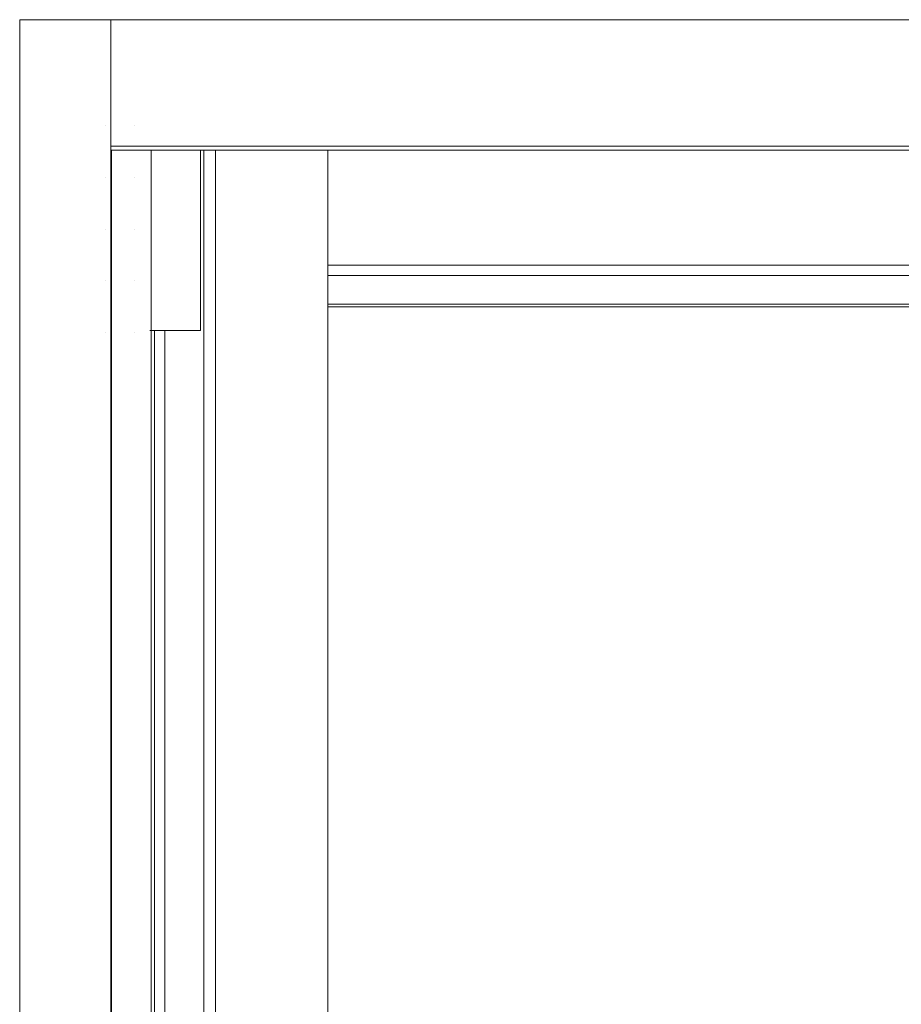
# Model space of a CAD drawing. Header units: inches. Extents: x 424 to 2043, y -237 to 445.
# Tile 704 of 965: x 851.697 to 852.122, y 231.022 to 231.497. Entities that reach past the tile are written whole.
import ezdxf

# ---------------------------------------------------------------- set-up
doc = ezdxf.new("R2010")
doc.units = ezdxf.units.IN
doc.header["$MEASUREMENT"] = 0
doc.layers.add('A-DOOR', color=31, linetype='Continuous', lineweight=9)
doc.layers.add('A-WALL', color=113, linetype='Continuous', lineweight=9)

# ---------------------------------------------------------------- blocks, each defined once
blk = doc.blocks.new('5-panel_Bi-fold_external_door_10806 - Type 1-V71-Section 1')
at = {"layer": 'A-DOOR'}
for p, q in [((-125.18944, 16.4), (-125.14544, 16.4)), ((-125.18944, 16.4), (-125.18944, 14.49995)), ((-125.14544, 16.33902), (-125.14544, 16.4)), ((-125.14544, 16.4), (-120.23363, 16.4)), ((-125.14544, 16.4), (-125.14544, 14.49995)), ((-125.14791, 16.349), (-125.14792, 16.349)), ((-125.13393, 16.349), (-125.13392, 16.349)), ((-125.14544, 16.33902), (-120.23363, 16.33902)), ((-125.14542, 16.337), (-120.23361, 16.337)), ((-125.14509, 16.3372), (-125.14509, 14.49995)), ((-125.12606, 14.49995), (-125.12606, 16.3372)), ((-125.10215, 16.25), (-125.10215, 16.3372)), ((-125.1006, 14.49995), (-125.1006, 16.3372)), ((-125.09499, 14.49995), (-125.09499, 16.3372)), ((-125.04078, 14.49995), (-125.04078, 16.3372)), ((-125.14791, 16.324), (-125.14792, 16.324)), ((-125.14791, 16.324), (-125.14792, 16.324)), ((-125.13393, 16.324), (-125.13394, 16.324)), ((-125.13393, 16.324), (-125.13394, 16.324)), ((-125.13393, 16.324), (-125.13392, 16.324)), ((-125.13387, 16.324), (-125.13391, 16.324)), ((-125.14791, 16.299), (-125.14792, 16.299)), ((-125.14791, 16.299), (-125.14792, 16.299)), ((-125.13393, 16.299), (-125.13394, 16.299)), ((-125.13393, 16.299), (-125.13394, 16.299)), ((-125.13393, 16.299), (-125.13392, 16.299)), ((-125.13387, 16.299), (-125.13391, 16.299)), ((-124.45, 16.28156), (-125.04078, 16.28156)), ((-124.45006, 16.27659), (-125.04078, 16.27659)), ((-125.14791, 16.274), (-125.14792, 16.274)), ((-125.14791, 16.274), (-125.14792, 16.274)), ((-125.13393, 16.274), (-125.13394, 16.274)), ((-125.13393, 16.274), (-125.13394, 16.274)), ((-125.13393, 16.274), (-125.13392, 16.274)), ((-125.13387, 16.274), (-125.13391, 16.274)), ((-124.45979, 16.26271), (-125.04078, 16.26271)), ((-124.46314, 16.26143), (-125.04078, 16.26143)), ((-125.14791, 16.249), (-125.14792, 16.249)), ((-125.13393, 16.249), (-125.13394, 16.249)), ((-125.13393, 16.249), (-125.13392, 16.249)), ((-125.13387, 16.249), (-125.13391, 16.249)), ((-125.12442, 16.25), (-125.12659, 16.25)), ((-125.12157, 16.25), (-125.12442, 16.25)), ((-125.12442, 16.25), (-125.12442, 14.49995)), ((-125.10499, 16.25), (-125.12157, 16.25)), ((-125.11943, 14.49995), (-125.11943, 16.25)), ((-125.10358, 16.25), (-125.10499, 16.25)), ((-125.10215, 16.25), (-125.10358, 16.25))]:
    blk.add_line(p, q, dxfattribs=at)
at = {"layer": 'A-DOOR', "flags": 128}
for points in [[(-125.13394, 16.324), (-125.13393, 16.324), (-125.13392, 16.324)], [(-125.13394, 16.299), (-125.13393, 16.299), (-125.13392, 16.299)], [(-125.13394, 16.274), (-125.13393, 16.274), (-125.13392, 16.274)]]:
    blk.add_lwpolyline(points, dxfattribs=at)
at = {"layer": 'A-DOOR'}
blk.add_ellipse((-125.14542, 16.339), major_axis=(0, 0.002), ratio=0.008815, start_param=1.560717, end_param=3.141593, dxfattribs=at)

msp = doc.modelspace()

# ---------------------------------------------------------------- linework, layer by layer
at = {"layer": 'A-WALL'}
for p, q in [((851.69711, 229.59716), (851.69711, 231.49721)), ((851.69711, 231.49721), (856.69691, 231.49721))]:
    msp.add_line(p, q, dxfattribs=at)

# ---------------------------------------------------------------- block references
at = {"layer": 'A-DOOR'}
msp.add_blockref('5-panel_Bi-fold_external_door_10806 - Type 1-V71-Section 1', (976.88654, 215.09721), dxfattribs=at)

doc.saveas('drawing.dxf')
